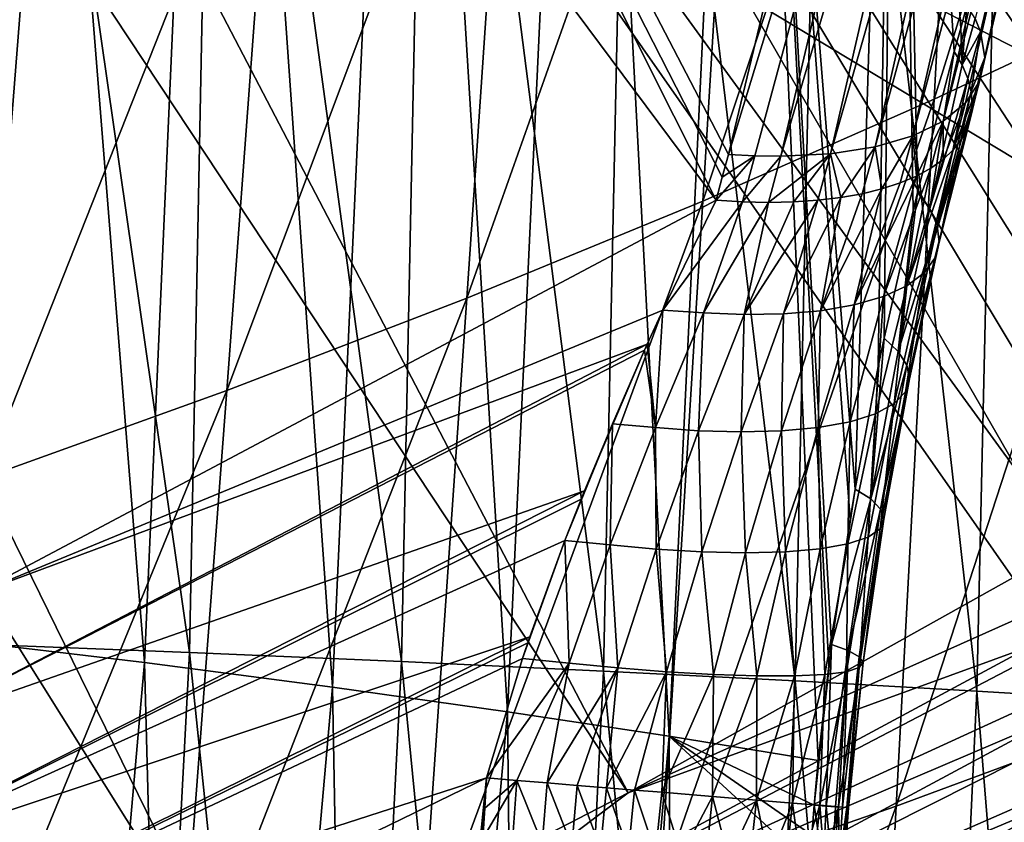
# Model space of a CAD drawing. Header units: metres. Extents: x -104 to 104, y -68 to 90.
# Tile 430 of 656: x 15.75 to 18.46, y 11.78 to 13.98. Entities that reach past the tile are written whole.
import ezdxf

# ---------------------------------------------------------------- set-up
doc = ezdxf.new("R2010")
doc.units = ezdxf.units.M
doc.layers.add('solid_FIT-BATH-153_SW0002', color=7, linetype='CONTINUOUS')

msp = doc.modelspace()

# ---------------------------------------------------------------- linework, layer by layer
at = {"layer": 'solid_FIT-BATH-153_SW0002'}
for points in [[(13.944211, 20.633574, 7.088831), (13.095623, 20.153385, 7.088831), (18.509315, 12.719113, 1.177064)], [(13.944211, 20.633574, 7.088831), (18.509315, 12.719113, 1.177064), (18.538176, 12.984971, 1.31579)], [(13.944211, 20.633574, 7.088831), (18.538176, 12.984971, 1.31579), (18.566212, 13.249014, 1.453323)], [(13.944211, 20.633574, 7.088831), (18.566212, 13.249014, 1.453323), (18.593445, 13.511241, 1.589665)], [(13.944211, 20.633574, 7.088831), (18.593445, 13.511241, 1.589665), (18.619896, 13.771655, 1.724814)], [(13.944211, 20.633574, 7.088831), (18.619896, 13.771655, 1.724814), (18.645582, 14.030256, 1.85877)], [(17.423363, 11.861287, 1.037146), (13.095623, 20.153385, 7.088831), (12.230521, 19.70363, 7.088831)], [(13.095623, 20.153385, 7.088831), (18.479616, 12.451439, 1.037146), (18.509315, 12.719113, 1.177064)], [(17.423363, 11.861287, 1.037146), (18.479616, 12.451439, 1.037146), (13.095623, 20.153385, 7.088831)], [(16.348286, 11.306169, 1.037146), (12.230521, 19.70363, 7.088831), (11.349995, 19.284874, 7.088831)], [(16.348286, 11.306169, 1.037146), (17.423363, 11.861287, 1.037146), (12.230521, 19.70363, 7.088831)], [(15.255542, 10.786682, 1.037146), (16.348286, 11.306169, 1.037146), (11.349995, 19.284874, 7.088831)], [(14.071692, 18.311333, 0.975642), (14.983795, 18.826588, 0.975642), (17.664785, 13.488188, -2.882639)], [(14.983795, 18.826588, 0.975642), (18.188578, 15.650387, -1.859999), (17.698965, 13.613595, -2.823331)], [(14.983795, 18.826588, 0.975642), (17.698965, 13.613595, -2.823331), (17.682003, 13.551157, -2.852858)], [(14.983795, 18.826588, 0.975642), (17.682003, 13.551157, -2.852858), (17.664785, 13.488188, -2.882639)], [(14.071692, 18.311333, 0.975642), (17.664785, 13.488188, -2.882639), (15.624002, 12.404333, -2.882639)], [(15.732136, 16.759008, -8.744019), (15.539649, 12.284508, -8.195549), (16.095444, 12.218803, -7.588552)], [(15.732136, 16.759008, -8.744019), (16.095444, 12.218803, -7.588552), (16.293427, 16.678658, -8.091648)], [(16.293427, 16.678658, -8.091648), (16.095444, 12.218803, -7.588552), (16.612223, 12.151568, -6.930282)], [(16.293427, 16.678658, -8.091648), (16.612223, 12.151568, -6.930282), (16.81525, 16.596748, -7.38371)], [(16.81525, 16.596748, -7.38371), (16.612223, 12.151568, -6.930282), (17.091894, 12.083954, -6.217787)], [(16.81525, 16.596748, -7.38371), (17.091894, 12.083954, -6.217787), (17.299332, 16.514614, -6.617307)], [(17.299332, 16.514614, -6.617307), (17.091894, 12.083954, -6.217787), (17.536367, 12.017114, -5.448112)], [(17.299332, 16.514614, -6.617307), (17.536367, 12.017114, -5.448112), (17.747385, 16.433588, -5.789553)], [(17.747385, 16.433588, -5.789553), (17.536367, 12.017114, -5.448112), (17.945103, 11.950152, -4.623093)], [(17.974073, 12.210953, -4.604732), (17.747385, 16.433588, -5.789553), (17.945103, 11.950152, -4.623093)], [(18.04689, 12.694856, -4.526827), (18.160479, 16.354721, -4.898818), (17.747385, 16.433588, -5.789553)], [(18.032898, 12.612185, -4.543858), (18.04689, 12.694856, -4.526827), (17.747385, 16.433588, -5.789553)], [(17.981443, 12.268072, -4.598406), (18.032898, 12.612185, -4.543858), (17.747385, 16.433588, -5.789553)], [(17.974073, 12.210953, -4.604732), (17.981443, 12.268072, -4.598406), (17.747385, 16.433588, -5.789553)], [(18.04689, 12.694856, -4.526827), (18.110157, 13.030879, -4.441477), (18.160479, 16.354721, -4.898818)], [(18.110157, 13.030879, -4.441477), (18.126383, 13.108997, -4.41769), (18.160479, 16.354721, -4.898818)], [(18.126383, 13.108997, -4.41769), (18.205854, 13.458774, -4.292357), (18.160479, 16.354721, -4.898818)], [(18.336468, 13.959552, -4.061352), (18.353693, 14.022279, -4.02911), (18.160479, 16.354721, -4.898818)], [(18.318888, 13.895994, -4.09404), (18.336468, 13.959552, -4.061352), (18.160479, 16.354721, -4.898818)], [(18.218082, 13.508919, -4.271956), (18.318888, 13.895994, -4.09404), (18.160479, 16.354721, -4.898818)], [(18.205854, 13.458774, -4.292357), (18.218082, 13.508919, -4.271956), (18.160479, 16.354721, -4.898818)], [(18.973932, 16.051702, 13.041222), (18.886282, 14.057591, 13.019372), (18.26405, 13.764903, 13.015598)], [(18.366255, 15.70402, 13.037248), (18.973932, 16.051702, 13.041222), (18.26405, 13.764903, 13.015598)], [(15.679744, 15.984326, -12.604534), (16.219507, 12.24633, -11.587009), (15.609805, 12.270155, -12.021563)], [(15.679744, 15.984326, -12.604534), (16.292364, 15.955278, -12.157362), (16.219507, 12.24633, -11.587009)], [(18.877129, 15.98632, -2.881181), (18.376331, 13.985997, -3.963765), (18.391171, 13.94989, -3.894759)], [(18.883635, 15.927022, -2.745329), (18.877129, 15.98632, -2.881181), (18.391171, 13.94989, -3.894759)], [(16.292364, 15.955278, -12.157362), (16.801704, 12.22134, -11.121537), (16.219507, 12.24633, -11.587009)], [(16.292364, 15.955278, -12.157362), (16.877352, 15.924773, -11.678513), (16.801704, 12.22134, -11.121537)], [(16.877352, 15.924773, -11.678513), (17.355959, 12.195268, -10.625158), (16.801704, 12.22134, -11.121537)], [(16.877352, 15.924773, -11.678513), (17.434267, 15.892907, -11.168025), (17.355959, 12.195268, -10.625158)], [(18.883635, 15.927022, -2.745329), (18.391171, 13.94989, -3.894759), (18.402695, 13.879403, -3.751179)], [(18.867046, 15.86837, -2.604195), (18.883635, 15.927022, -2.745329), (18.402695, 13.879403, -3.751179)], [(17.434267, 15.892907, -11.168025), (17.882301, 12.16823, -10.098286), (17.355959, 12.195268, -10.625158)], [(17.434267, 15.892907, -11.168025), (17.963161, 15.859818, -10.626362), (17.882301, 12.16823, -10.098286)], [(18.867046, 15.86837, -2.604195), (18.402695, 13.879403, -3.751179), (18.388567, 13.813589, -3.604415)], [(18.826042, 15.812575, -2.462469), (18.867046, 15.86837, -2.604195), (18.388567, 13.813589, -3.604415)], [(17.963161, 15.859818, -10.626362), (18.380964, 12.14036, -9.541492), (17.882301, 12.16823, -10.098286)], [(17.963161, 15.859818, -10.626362), (18.464262, 15.825661, -10.054133), (18.380964, 12.14036, -9.541492)], [(18.464262, 15.825661, -10.054133), (18.852171, 12.111786, -8.955354), (18.380964, 12.14036, -9.541492)], [(18.826042, 15.812575, -2.462469), (18.349926, 13.755053, -3.460504), (18.28854, 13.705068, -3.322988)], [(18.761131, 15.762035, -2.325812), (18.826042, 15.812575, -2.462469), (18.28854, 13.705068, -3.322988)], [(18.826042, 15.812575, -2.462469), (18.388567, 13.813589, -3.604415), (18.349926, 13.755053, -3.460504)], [(18.761131, 15.762035, -2.325812), (18.28854, 13.705068, -3.322988), (18.205044, 13.664695, -3.194379)], [(18.673626, 15.718924, -2.199594), (18.761131, 15.762035, -2.325812), (18.205044, 13.664695, -3.194379)], [(18.673626, 15.718924, -2.199594), (18.205044, 13.664695, -3.194379), (18.10136, 13.634412, -3.076625)], [(18.567715, 15.684466, -2.08786), (18.673626, 15.718924, -2.199594), (18.10136, 13.634412, -3.076625)], [(15.037621, 15.67846, 16.034233), (22.426888, 11.8795, 15.993917), (22.556349, 15.684122, 16.037848)], [(18.366255, 15.70402, 13.037248), (18.26405, 13.764903, 13.015598), (17.62862, 13.485534, 13.011877)], [(17.742941, 15.371285, 13.033304), (18.366255, 15.70402, 13.037248), (17.62862, 13.485534, 13.011877)], [(18.567715, 15.684466, -2.08786), (18.10136, 13.634412, -3.076625), (17.979078, 13.615261, -2.972686)], [(18.448303, 15.659619, -1.994237), (18.567715, 15.684466, -2.08786), (17.979078, 13.615261, -2.972686)], [(14.936717, 11.234053, 15.983197), (22.405043, 11.239195, 15.985862), (15.037621, 15.67846, 16.034233)], [(15.037621, 15.67846, 16.034233), (22.405043, 11.239195, 15.985862), (22.426888, 11.8795, 15.993917)], [(18.448303, 15.659619, -1.994237), (17.979078, 13.615261, -2.972686), (17.842987, 13.608418, -2.88746)], [(18.320471, 15.644491, -1.920458), (18.448303, 15.659619, -1.994237), (17.842987, 13.608418, -2.88746)], [(18.188578, 15.650387, -1.859999), (18.320471, 15.644491, -1.920458), (17.698965, 13.613595, -2.823331)], [(18.320471, 15.644491, -1.920458), (17.77157, 13.609513, -2.852576), (17.698965, 13.613595, -2.823331)], [(18.320471, 15.644491, -1.920458), (17.842987, 13.608418, -2.88746), (17.77157, 13.609513, -2.852576)], [(17.742941, 15.371285, 13.033304), (17.62862, 13.485534, 13.011877), (16.980986, 13.219237, 13.008215)], [(17.105148, 15.05331, 13.029402), (17.742941, 15.371285, 13.033304), (16.980986, 13.219237, 13.008215)], [(17.105148, 15.05331, 13.029402), (16.980986, 13.219237, 13.008215), (16.322092, 12.965752, 13.004619)], [(16.453974, 14.749885, 13.025548), (17.105148, 15.05331, 13.029402), (16.322092, 12.965752, 13.004619)], [(16.453974, 14.749885, 13.025548), (16.322092, 12.965752, 13.004619), (15.652721, 12.724773, 13.001096)], [(15.790336, 14.460742, 13.021752), (16.453974, 14.749885, 13.025548), (15.652721, 12.724773, 13.001096)], [(15.790336, 14.460742, 13.021752), (15.652721, 12.724773, 13.001096), (14.973624, 12.495988, 12.99765)], [(15.115121, 14.185607, 13.018023), (15.790336, 14.460742, 13.021752), (14.973624, 12.495988, 12.99765)], [(18.886282, 14.057591, 13.019372), (18.797298, 12.060607, 12.995652), (18.159496, 11.824418, 12.992205)], [(18.26405, 13.764903, 13.015598), (18.886282, 14.057591, 13.019372), (18.159496, 11.824418, 12.992205)], [(18.340889, 13.858876, -4.028001), (18.353693, 14.022279, -4.02911), (18.336468, 13.959552, -4.061352)], [(18.340889, 13.858876, -4.028001), (18.376331, 13.985997, -3.963765), (18.353693, 14.022279, -4.02911)], [(18.340889, 13.858876, -4.028001), (18.391171, 13.94989, -3.894759), (18.376331, 13.985997, -3.963765)], [(18.340889, 13.858876, -4.028001), (18.336468, 13.959552, -4.061352), (18.318888, 13.895994, -4.09404)], [(18.340889, 13.858876, -4.028001), (18.355957, 13.822095, -3.958904), (18.391171, 13.94989, -3.894759)], [(18.355957, 13.822095, -3.958904), (18.364939, 13.785947, -3.887841), (18.391171, 13.94989, -3.894759)], [(18.364939, 13.785947, -3.887841), (18.402695, 13.879403, -3.751179), (18.391171, 13.94989, -3.894759)], [(18.252102, 13.464739, -4.168558), (18.318888, 13.895994, -4.09404), (18.218082, 13.508919, -4.271956)], [(18.252102, 13.464739, -4.168558), (18.340889, 13.858876, -4.028001), (18.318888, 13.895994, -4.09404)], [(18.354332, 13.684935, -3.669888), (18.388567, 13.813589, -3.604415), (18.402695, 13.879403, -3.751179)], [(18.364164, 13.717224, -3.743048), (18.354332, 13.684935, -3.669888), (18.402695, 13.879403, -3.751179)], [(18.367682, 13.75092, -3.815745), (18.364164, 13.717224, -3.743048), (18.402695, 13.879403, -3.751179)], [(18.364939, 13.785947, -3.887841), (18.367682, 13.75092, -3.815745), (18.402695, 13.879403, -3.751179)], [(18.252102, 13.464739, -4.168558), (18.355957, 13.822095, -3.958904), (18.340889, 13.858876, -4.028001)], [(18.252102, 13.464739, -4.168558), (18.272049, 13.418375, -4.05607), (18.355957, 13.822095, -3.958904)], [(18.272049, 13.418375, -4.05607), (18.364939, 13.785947, -3.887841), (18.355957, 13.822095, -3.958904)], [(18.316248, 13.626029, -3.525485), (18.349926, 13.755053, -3.460504), (18.388567, 13.813589, -3.604415)], [(18.338339, 13.654489, -3.597253), (18.316248, 13.626029, -3.525485), (18.388567, 13.813589, -3.604415)], [(18.354332, 13.684935, -3.669888), (18.338339, 13.654489, -3.597253), (18.388567, 13.813589, -3.604415)], [(18.26405, 13.764903, 13.015598), (18.159496, 11.824418, 12.992205), (17.511211, 11.599611, 12.988824)], [(17.62862, 13.485534, 13.011877), (18.26405, 13.764903, 13.015598), (17.511211, 11.599611, 12.988824)], [(18.272049, 13.418375, -4.05607), (18.277121, 13.372654, -3.936394), (18.364939, 13.785947, -3.887841)], [(18.277121, 13.372654, -3.936394), (18.367682, 13.75092, -3.815745), (18.364939, 13.785947, -3.887841)], [(18.277121, 13.372654, -3.936394), (18.364164, 13.717224, -3.743048), (18.367682, 13.75092, -3.815745)], [(18.288084, 13.599606, -3.454707), (18.28854, 13.705068, -3.322988), (18.349926, 13.755053, -3.460504)], [(18.316248, 13.626029, -3.525485), (18.288084, 13.599606, -3.454707), (18.349926, 13.755053, -3.460504)], [(18.265478, 13.328921, -3.812056), (18.354332, 13.684935, -3.669888), (18.364164, 13.717224, -3.743048)], [(18.277121, 13.372654, -3.936394), (18.265478, 13.328921, -3.812056), (18.364164, 13.717224, -3.743048)], [(18.214838, 13.554047, -3.319275), (18.205044, 13.664695, -3.194379), (18.28854, 13.705068, -3.322988)], [(18.25425, 13.575584, -3.385896), (18.214838, 13.554047, -3.319275), (18.28854, 13.705068, -3.322988)], [(18.23608, 13.288573, -3.686203), (18.338339, 13.654489, -3.597253), (18.354332, 13.684935, -3.669888)], [(18.265478, 13.328921, -3.812056), (18.23608, 13.288573, -3.686203), (18.354332, 13.684935, -3.669888)], [(18.288084, 13.599606, -3.454707), (18.25425, 13.575584, -3.385896), (18.28854, 13.705068, -3.322988)], [(18.120308, 13.518865, -3.194106), (18.10136, 13.634412, -3.076625), (18.205044, 13.664695, -3.194379)], [(18.169985, 13.535048, -3.255047), (18.120308, 13.518865, -3.194106), (18.205044, 13.664695, -3.194379)], [(18.214838, 13.554047, -3.319275), (18.169985, 13.535048, -3.255047), (18.205044, 13.664695, -3.194379)], [(18.23608, 13.288573, -3.686203), (18.316248, 13.626029, -3.525485), (18.338339, 13.654489, -3.597253)], [(18.007015, 13.495045, -3.082631), (17.979078, 13.615261, -2.972686), (18.10136, 13.634412, -3.076625)], [(18.065897, 13.505511, -3.136546), (18.007015, 13.495045, -3.082631), (18.10136, 13.634412, -3.076625)], [(18.120308, 13.518865, -3.194106), (18.065897, 13.505511, -3.136546), (18.10136, 13.634412, -3.076625)], [(18.188681, 13.252962, -3.562329), (18.288084, 13.599606, -3.454707), (18.316248, 13.626029, -3.525485)], [(18.23608, 13.288573, -3.686203), (18.188681, 13.252962, -3.562329), (18.316248, 13.626029, -3.525485)], [(17.664785, 13.488188, -2.882639), (17.682003, 13.551157, -2.852858), (17.77157, 13.609513, -2.852576)], [(17.737669, 13.483547, -2.912419), (17.664785, 13.488188, -2.882639), (17.77157, 13.609513, -2.852576)], [(17.682003, 13.551157, -2.852858), (17.698965, 13.613595, -2.823331), (17.77157, 13.609513, -2.852576)], [(17.737669, 13.483547, -2.912419), (17.77157, 13.609513, -2.852576), (17.842987, 13.608418, -2.88746)], [(17.809109, 13.481856, -2.947607), (17.737669, 13.483547, -2.912419), (17.842987, 13.608418, -2.88746)], [(17.809109, 13.481856, -2.947607), (17.842987, 13.608418, -2.88746), (17.979078, 13.615261, -2.972686)], [(17.878345, 13.483216, -2.988002), (17.809109, 13.481856, -2.947607), (17.979078, 13.615261, -2.972686)], [(17.944445, 13.487619, -3.033098), (17.878345, 13.483216, -2.988002), (17.979078, 13.615261, -2.972686)], [(18.007015, 13.495045, -3.082631), (17.944445, 13.487619, -3.033098), (17.979078, 13.615261, -2.972686)], [(18.188681, 13.252962, -3.562329), (18.25425, 13.575584, -3.385896), (18.288084, 13.599606, -3.454707)], [(18.124163, 13.223232, -3.444057), (18.214838, 13.554047, -3.319275), (18.25425, 13.575584, -3.385896)], [(18.188681, 13.252962, -3.562329), (18.124163, 13.223232, -3.444057), (18.25425, 13.575584, -3.385896)], [(18.044331, 13.200215, -3.33471), (18.169985, 13.535048, -3.255047), (18.214838, 13.554047, -3.319275)], [(18.124163, 13.223232, -3.444057), (18.044331, 13.200215, -3.33471), (18.214838, 13.554047, -3.319275)], [(17.951815, 13.184379, -3.237129), (18.065897, 13.505511, -3.136546), (18.120308, 13.518865, -3.194106)], [(18.044331, 13.200215, -3.33471), (17.951815, 13.184379, -3.237129), (18.120308, 13.518865, -3.194106)], [(18.044331, 13.200215, -3.33471), (18.120308, 13.518865, -3.194106), (18.169985, 13.535048, -3.255047)], [(17.849819, 13.175734, -3.153263), (17.944445, 13.487619, -3.033098), (18.007015, 13.495045, -3.082631)], [(17.951815, 13.184379, -3.237129), (17.849819, 13.175734, -3.153263), (18.007015, 13.495045, -3.082631)], [(17.951815, 13.184379, -3.237129), (18.007015, 13.495045, -3.082631), (18.065897, 13.505511, -3.136546)], [(18.16494, 13.072841, -4.307206), (18.218082, 13.508919, -4.271956), (18.205854, 13.458774, -4.292357)], [(18.16494, 13.072841, -4.307206), (18.252102, 13.464739, -4.168558), (18.218082, 13.508919, -4.271956)], [(17.518326, 13.185906, -2.991524), (15.624002, 12.404333, -2.882639), (17.664785, 13.488188, -2.882639)], [(17.62862, 13.485534, 13.011877), (17.511211, 11.599611, 12.988824), (16.85323, 11.38591, 12.985518)], [(16.980986, 13.219237, 13.008215), (17.62862, 13.485534, 13.011877), (16.85323, 11.38591, 12.985518)], [(17.518326, 13.185906, -2.991524), (17.664785, 13.488188, -2.882639), (17.737669, 13.483547, -2.912419)], [(17.630863, 13.178395, -3.030382), (17.518326, 13.185906, -2.991524), (17.737669, 13.483547, -2.912419)], [(17.630863, 13.178395, -3.030382), (17.737669, 13.483547, -2.912419), (17.809109, 13.481856, -2.947607)], [(17.741726, 13.17396, -3.084277), (17.630863, 13.178395, -3.030382), (17.809109, 13.481856, -2.947607)], [(17.741726, 13.17396, -3.084277), (17.878345, 13.483216, -2.988002), (17.944445, 13.487619, -3.033098)], [(17.849819, 13.175734, -3.153263), (17.741726, 13.17396, -3.084277), (17.944445, 13.487619, -3.033098)], [(17.741726, 13.17396, -3.084277), (17.809109, 13.481856, -2.947607), (17.878345, 13.483216, -2.988002)], [(18.16494, 13.072841, -4.307206), (18.272049, 13.418375, -4.05607), (18.252102, 13.464739, -4.168558)], [(18.16494, 13.072841, -4.307206), (18.205854, 13.458774, -4.292357), (18.126383, 13.108997, -4.41769)], [(18.16494, 13.072841, -4.307206), (18.188555, 13.034692, -4.186496), (18.272049, 13.418375, -4.05607)], [(18.188555, 13.034692, -4.186496), (18.277121, 13.372654, -3.936394), (18.272049, 13.418375, -4.05607)], [(18.188555, 13.034692, -4.186496), (18.195986, 12.997239, -4.05753), (18.277121, 13.372654, -3.936394)], [(18.195986, 12.997239, -4.05753), (18.265478, 13.328921, -3.812056), (18.277121, 13.372654, -3.936394)], [(18.184935, 12.961748, -3.92328), (18.23608, 13.288573, -3.686203), (18.265478, 13.328921, -3.812056)], [(18.195986, 12.997239, -4.05753), (18.184935, 12.961748, -3.92328), (18.265478, 13.328921, -3.812056)], [(18.154057, 12.929534, -3.787523), (18.188681, 13.252962, -3.562329), (18.23608, 13.288573, -3.686203)], [(18.184935, 12.961748, -3.92328), (18.154057, 12.929534, -3.787523), (18.23608, 13.288573, -3.686203)], [(18.102974, 12.901853, -3.65448), (18.124163, 13.223232, -3.444057), (18.188681, 13.252962, -3.562329)], [(18.154057, 12.929534, -3.787523), (18.102974, 12.901853, -3.65448), (18.188681, 13.252962, -3.562329)], [(16.980986, 13.219237, 13.008215), (16.85323, 11.38591, 12.985518), (16.186302, 11.183031, 12.982288)], [(16.322092, 12.965752, 13.004619), (16.980986, 13.219237, 13.008215), (16.186302, 11.183031, 12.982288)], [(18.032734, 12.879744, -3.52853), (18.044331, 13.200215, -3.33471), (18.124163, 13.223232, -3.444057)], [(18.102974, 12.901853, -3.65448), (18.032734, 12.879744, -3.52853), (18.124163, 13.223232, -3.444057)], [(17.945522, 12.863909, -3.413621), (17.951815, 13.184379, -3.237129), (18.044331, 13.200215, -3.33471)], [(18.032734, 12.879744, -3.52853), (17.945522, 12.863909, -3.413621), (18.044331, 13.200215, -3.33471)], [(17.475691, 13.092436, -3.020636), (15.624002, 12.404333, -2.882639), (17.518326, 13.185906, -2.991524)], [(17.498358, 12.863644, -3.112892), (17.475691, 13.092436, -3.020636), (17.518326, 13.185906, -2.991524)], [(17.498358, 12.863644, -3.112892), (17.518326, 13.185906, -2.991524), (17.630863, 13.178395, -3.030382)], [(17.617016, 12.855146, -3.162203), (17.498358, 12.863644, -3.112892), (17.630863, 13.178395, -3.030382)], [(17.617016, 12.855146, -3.162203), (17.630863, 13.178395, -3.030382), (17.741726, 13.17396, -3.084277)], [(17.733707, 12.851904, -3.228876), (17.617016, 12.855146, -3.162203), (17.741726, 13.17396, -3.084277)], [(17.733707, 12.851904, -3.228876), (17.741726, 13.17396, -3.084277), (17.849819, 13.175734, -3.153263)], [(17.844555, 12.854673, -3.31304), (17.733707, 12.851904, -3.228876), (17.849819, 13.175734, -3.153263)], [(17.844555, 12.854673, -3.31304), (17.849819, 13.175734, -3.153263), (17.951815, 13.184379, -3.237129)], [(17.945522, 12.863909, -3.413621), (17.844555, 12.854673, -3.31304), (17.951815, 13.184379, -3.237129)], [(15.450608, 12.041483, -3.020582), (15.624002, 12.404333, -2.882639), (17.475691, 13.092436, -3.020636)], [(15.450608, 12.041483, -3.020582), (17.475691, 13.092436, -3.020636), (17.468458, 13.076319, -3.025439)], [(17.498358, 12.863644, -3.112892), (17.468458, 13.076319, -3.025439), (17.475691, 13.092436, -3.020636)], [(18.089418, 12.668571, -4.410811), (18.126383, 13.108997, -4.41769), (18.110157, 13.030879, -4.441477)], [(18.089418, 12.668571, -4.410811), (18.16494, 13.072841, -4.307206), (18.126383, 13.108997, -4.41769)], [(15.450608, 12.041483, -3.020582), (17.468458, 13.076319, -3.025439), (17.30361, 12.689706, -3.121573)], [(17.30361, 12.689706, -3.121573), (17.468458, 13.076319, -3.025439), (17.380426, 12.87418, -3.080291)], [(17.498358, 12.863644, -3.112892), (17.380426, 12.87418, -3.080291), (17.468458, 13.076319, -3.025439)], [(18.089418, 12.668571, -4.410811), (18.188555, 13.034692, -4.186496), (18.16494, 13.072841, -4.307206)], [(18.089418, 12.668571, -4.410811), (18.110157, 13.030879, -4.441477), (18.04689, 12.694856, -4.526827)], [(18.089418, 12.668571, -4.410811), (18.116398, 12.639817, -4.282768), (18.188555, 13.034692, -4.186496)], [(18.116398, 12.639817, -4.282768), (18.195986, 12.997239, -4.05753), (18.188555, 13.034692, -4.186496)], [(18.116398, 12.639817, -4.282768), (18.12587, 12.611924, -4.145378), (18.195986, 12.997239, -4.05753)], [(18.12587, 12.611924, -4.145378), (18.184935, 12.961748, -3.92328), (18.195986, 12.997239, -4.05753)], [(16.322092, 12.965752, 13.004619), (16.186302, 11.183031, 12.982288), (15.51105, 10.990659, 12.979142)], [(15.652721, 12.724773, 13.001096), (16.322092, 12.965752, 13.004619), (15.51105, 10.990659, 12.979142)], [(18.115044, 12.585997, -4.002063), (18.154057, 12.929534, -3.787523), (18.184935, 12.961748, -3.92328)], [(18.12587, 12.611924, -4.145378), (18.115044, 12.585997, -4.002063), (18.184935, 12.961748, -3.92328)], [(18.082239, 12.563169, -3.857263), (18.102974, 12.901853, -3.65448), (18.154057, 12.929534, -3.787523)], [(18.115044, 12.585997, -4.002063), (18.082239, 12.563169, -3.857263), (18.154057, 12.929534, -3.787523)], [(18.026957, 12.544504, -3.715979), (18.032734, 12.879744, -3.52853), (18.102974, 12.901853, -3.65448)], [(18.082239, 12.563169, -3.857263), (18.026957, 12.544504, -3.715979), (18.102974, 12.901853, -3.65448)], [(17.249554, 12.553457, -3.146799), (17.30361, 12.689706, -3.121573), (17.380426, 12.87418, -3.080291)], [(17.374277, 12.54195, -3.172147), (17.249554, 12.553457, -3.146799), (17.380426, 12.87418, -3.080291)], [(17.374277, 12.54195, -3.172147), (17.380426, 12.87418, -3.080291), (17.498358, 12.863644, -3.112892)], [(17.950434, 12.530831, -3.583391), (17.945522, 12.863909, -3.413621), (18.032734, 12.879744, -3.52853)], [(18.026957, 12.544504, -3.715979), (17.950434, 12.530831, -3.583391), (18.032734, 12.879744, -3.52853)], [(17.500389, 12.530417, -3.215682), (17.374277, 12.54195, -3.172147), (17.498358, 12.863644, -3.112892)], [(17.500389, 12.530417, -3.215682), (17.498358, 12.863644, -3.112892), (17.617016, 12.855146, -3.162203)], [(17.625608, 12.522865, -3.278715), (17.500389, 12.530417, -3.215682), (17.617016, 12.855146, -3.162203)], [(17.625608, 12.522865, -3.278715), (17.617016, 12.855146, -3.162203), (17.733707, 12.851904, -3.228876)], [(17.745501, 12.52009, -3.361818), (17.625608, 12.522865, -3.278715), (17.733707, 12.851904, -3.228876)], [(17.745501, 12.52009, -3.361818), (17.733707, 12.851904, -3.228876), (17.844555, 12.854673, -3.31304)], [(17.855318, 12.52265, -3.464098), (17.745501, 12.52009, -3.361818), (17.844555, 12.854673, -3.31304)], [(17.855318, 12.52265, -3.464098), (17.844555, 12.854673, -3.31304), (17.945522, 12.863909, -3.413621)], [(17.950434, 12.530831, -3.583391), (17.855318, 12.52265, -3.464098), (17.945522, 12.863909, -3.413621)], [(15.292595, 11.669044, -3.121526), (17.30361, 12.689706, -3.121573), (17.294628, 12.667512, -3.125985)], [(15.292595, 11.669044, -3.121526), (15.450608, 12.041483, -3.020582), (17.30361, 12.689706, -3.121573)], [(17.249554, 12.553457, -3.146799), (17.294628, 12.667512, -3.125985), (17.30361, 12.689706, -3.121573)], [(17.981443, 12.268072, -4.598406), (18.04689, 12.694856, -4.526827), (18.032898, 12.612185, -4.543858)], [(18.089418, 12.668571, -4.410811), (18.04689, 12.694856, -4.526827), (17.981443, 12.268072, -4.598406)], [(15.292595, 11.669044, -3.121526), (17.294628, 12.667512, -3.125985), (17.249554, 12.553457, -3.146799)], [(18.027983, 12.25186, -4.47649), (18.089418, 12.668571, -4.410811), (17.981443, 12.268072, -4.598406)], [(18.027983, 12.25186, -4.47649), (18.116398, 12.639817, -4.282768), (18.089418, 12.668571, -4.410811)], [(18.027983, 12.25186, -4.47649), (18.057957, 12.234716, -4.342157), (18.116398, 12.639817, -4.282768)], [(18.057957, 12.234716, -4.342157), (18.12587, 12.611924, -4.145378), (18.116398, 12.639817, -4.282768)], [(18.057957, 12.234716, -4.342157), (18.069124, 12.218763, -4.197413), (18.12587, 12.611924, -4.145378)], [(18.069124, 12.218763, -4.197413), (18.115044, 12.585997, -4.002063), (18.12587, 12.611924, -4.145378)], [(18.058167, 12.204802, -4.046117), (18.082239, 12.563169, -3.857263), (18.115044, 12.585997, -4.002063)], [(18.069124, 12.218763, -4.197413), (18.058167, 12.204802, -4.046117), (18.115044, 12.585997, -4.002063)], [(15.292595, 11.669044, -3.121526), (17.249554, 12.553457, -3.146799), (17.153862, 12.289436, -3.182947)], [(17.133841, 12.229599, -3.188722), (17.153862, 12.289436, -3.182947), (17.249554, 12.553457, -3.146799)], [(17.262053, 12.216836, -3.206153), (17.133841, 12.229599, -3.188722), (17.249554, 12.553457, -3.146799)], [(17.262053, 12.216836, -3.206153), (17.249554, 12.553457, -3.146799), (17.374277, 12.54195, -3.172147)], [(17.963156, 12.185845, -3.745011), (17.950434, 12.530831, -3.583391), (18.026957, 12.544504, -3.715979)], [(18.023056, 12.193604, -3.893383), (17.963156, 12.185845, -3.745011), (18.026957, 12.544504, -3.715979)], [(18.023056, 12.193604, -3.893383), (18.026957, 12.544504, -3.715979), (18.082239, 12.563169, -3.857263)], [(18.058167, 12.204802, -4.046117), (18.023056, 12.193604, -3.893383), (18.082239, 12.563169, -3.857263)], [(17.395197, 12.204228, -3.242983), (17.262053, 12.216836, -3.206153), (17.374277, 12.54195, -3.172147)], [(17.395197, 12.204228, -3.242983), (17.374277, 12.54195, -3.172147), (17.500389, 12.530417, -3.215682)], [(17.528734, 12.193787, -3.301224), (17.395197, 12.204228, -3.242983), (17.500389, 12.530417, -3.215682)], [(17.528734, 12.193787, -3.301224), (17.500389, 12.530417, -3.215682), (17.625608, 12.522865, -3.278715)], [(17.657688, 12.186226, -3.381979), (17.528734, 12.193787, -3.301224), (17.625608, 12.522865, -3.278715)], [(17.657688, 12.186226, -3.381979), (17.625608, 12.522865, -3.278715), (17.745501, 12.52009, -3.361818)], [(17.776569, 12.182143, -3.48463), (17.657688, 12.186226, -3.381979), (17.745501, 12.52009, -3.361818)], [(17.776569, 12.182143, -3.48463), (17.745501, 12.52009, -3.361818), (17.855318, 12.52265, -3.464098)], [(17.87994, 12.181973, -3.607012), (17.776569, 12.182143, -3.48463), (17.855318, 12.52265, -3.464098)], [(17.87994, 12.181973, -3.607012), (17.855318, 12.52265, -3.464098), (17.950434, 12.530831, -3.583391)], [(17.963156, 12.185845, -3.745011), (17.87994, 12.181973, -3.607012), (17.950434, 12.530831, -3.583391)], [(18.509699, 12.347045, 0.974897), (18.479616, 12.451439, 1.037146), (17.423363, 11.861287, 1.037146)], [(18.533901, 12.265389, 0.933689), (18.509699, 12.347045, 0.974897), (17.423363, 11.861287, 1.037146)], [(15.155105, 11.295938, -3.18292), (17.153862, 12.289436, -3.182947), (17.148212, 12.272726, -3.184652)], [(15.155105, 11.295938, -3.18292), (15.292595, 11.669044, -3.121526), (17.153862, 12.289436, -3.182947)], [(16.095444, 12.218803, -7.588552), (15.539649, 12.284508, -8.195549), (15.700152, 7.728389, -7.300646)], [(17.133841, 12.229599, -3.188722), (17.148212, 12.272726, -3.184652), (17.153862, 12.289436, -3.182947)], [(15.155105, 11.295938, -3.18292), (17.148212, 12.272726, -3.184652), (17.133841, 12.229599, -3.188722)], [(15.609805, 12.270155, -12.021563), (16.021385, 8.506674, -11.123585), (15.405229, 8.524462, -11.542921)], [(15.609805, 12.270155, -12.021563), (16.219507, 12.24633, -11.587009), (16.021385, 8.506674, -11.123585)], [(16.219507, 12.24633, -11.587009), (16.609938, 8.488031, -10.673665), (16.021385, 8.506674, -11.123585)], [(16.219507, 12.24633, -11.587009), (16.801704, 12.22134, -11.121537), (16.609938, 8.488031, -10.673665)], [(16.52327, 11.183028, 0.933689), (18.533901, 12.265389, 0.933689), (17.423363, 11.861287, 1.037146)], [(18.542198, 12.237761, 0.921128), (18.533901, 12.265389, 0.933689), (16.52327, 11.183028, 0.933689)], [(17.981443, 12.268072, -4.598406), (17.945103, 11.950152, -4.623093), (17.934256, 11.827102, -4.625523)], [(17.967306, 11.824701, -4.548422), (17.981443, 12.268072, -4.598406), (17.934256, 11.827102, -4.625523)], [(17.974073, 12.210953, -4.604732), (17.945103, 11.950152, -4.623093), (17.981443, 12.268072, -4.598406)], [(18.027983, 12.25186, -4.47649), (17.981443, 12.268072, -4.598406), (17.967306, 11.824701, -4.548422)], [(18.027983, 12.25186, -4.47649), (17.967306, 11.824701, -4.548422), (17.993107, 11.822848, -4.467782)], [(18.027983, 12.25186, -4.47649), (17.993107, 11.822848, -4.467782), (18.012093, 11.821512, -4.385313)], [(18.027983, 12.25186, -4.47649), (18.012093, 11.821512, -4.385313), (18.057957, 12.234716, -4.342157)], [(15.155105, 11.295938, -3.18292), (17.133841, 12.229599, -3.188722), (17.035004, 11.902516, -3.203498)], [(16.095444, 12.218803, -7.588552), (15.700152, 7.728389, -7.300646), (16.2153, 7.678533, -6.716948)], [(16.612223, 12.151568, -6.930282), (16.095444, 12.218803, -7.588552), (16.2153, 7.678533, -6.716948)], [(18.576532, 12.124929, 0.876649), (18.542198, 12.237761, 0.921128), (16.52327, 11.183028, 0.933689)], [(16.801704, 12.22134, -11.121537), (17.170397, 8.468601, -10.193124), (16.609938, 8.488031, -10.673665)], [(16.801704, 12.22134, -11.121537), (17.355959, 12.195268, -10.625158), (17.170397, 8.468601, -10.193124)], [(17.262053, 12.216836, -3.206153), (17.035004, 11.902516, -3.203498), (17.133841, 12.229599, -3.188722)], [(18.057957, 12.234716, -4.342157), (18.012093, 11.821512, -4.385313), (18.023975, 11.820717, -4.302414)], [(18.057957, 12.234716, -4.342157), (18.023975, 11.820717, -4.302414), (18.028761, 11.820467, -4.219148)], [(18.057957, 12.234716, -4.342157), (18.028761, 11.820467, -4.219148), (18.069124, 12.218763, -4.197413)], [(17.262053, 12.216836, -3.206153), (17.118086, 11.895569, -3.207018), (17.035004, 11.902516, -3.203498)], [(17.262053, 12.216836, -3.206153), (17.201481, 11.888629, -3.217599), (17.118086, 11.895569, -3.207018)], [(17.355959, 12.195268, -10.625158), (17.702677, 8.448474, -9.682251), (17.170397, 8.468601, -10.193124)], [(17.395197, 12.204228, -3.242983), (17.201481, 11.888629, -3.217599), (17.262053, 12.216836, -3.206153)], [(17.395197, 12.204228, -3.242983), (17.283865, 11.881803, -3.235184), (17.201481, 11.888629, -3.217599)], [(17.395197, 12.204228, -3.242983), (17.363884, 11.875196, -3.259519), (17.283865, 11.881803, -3.235184)], [(17.355959, 12.195268, -10.625158), (17.882301, 12.16823, -10.098286), (17.702677, 8.448474, -9.682251)], [(17.528734, 12.193787, -3.301224), (17.363884, 11.875196, -3.259519), (17.395197, 12.204228, -3.242983)], [(17.528734, 12.193787, -3.301224), (17.441427, 11.868814, -3.290622), (17.363884, 11.875196, -3.259519)], [(17.528734, 12.193787, -3.301224), (17.516432, 11.862658, -3.328681), (17.441427, 11.868814, -3.290622)], [(17.657688, 12.186226, -3.381979), (17.516432, 11.862658, -3.328681), (17.528734, 12.193787, -3.301224)], [(18.023056, 12.193604, -3.893383), (18.000706, 11.823023, -3.970924), (17.949942, 11.827236, -3.814146)], [(18.023056, 12.193604, -3.893383), (17.949942, 11.827236, -3.814146), (17.963156, 12.185845, -3.745011)], [(18.058167, 12.204802, -4.046117), (18.026321, 11.82078, -4.135484), (18.000706, 11.823023, -3.970924)], [(18.058167, 12.204802, -4.046117), (18.000706, 11.823023, -3.970924), (18.023056, 12.193604, -3.893383)], [(18.069124, 12.218763, -4.197413), (18.028761, 11.820467, -4.219148), (18.026321, 11.82078, -4.135484)], [(18.069124, 12.218763, -4.197413), (18.026321, 11.82078, -4.135484), (18.058167, 12.204802, -4.046117)], [(17.657688, 12.186226, -3.381979), (17.655373, 11.851291, -3.423196), (17.516432, 11.862658, -3.328681)], [(17.776569, 12.182143, -3.48463), (17.655373, 11.851291, -3.423196), (17.657688, 12.186226, -3.381979)], [(17.776569, 12.182143, -3.48463), (17.776056, 11.841444, -3.537691), (17.655373, 11.851291, -3.423196)], [(17.882301, 12.16823, -10.098286), (18.207005, 8.427756, -9.141595), (17.702677, 8.448474, -9.682251)], [(17.87994, 12.181973, -3.607012), (17.776056, 11.841444, -3.537691), (17.776569, 12.182143, -3.48463)], [(17.87994, 12.181973, -3.607012), (17.875067, 11.833367, -3.668669), (17.776056, 11.841444, -3.537691)], [(17.963156, 12.185845, -3.745011), (17.949942, 11.827236, -3.814146), (17.875067, 11.833367, -3.668669)], [(17.963156, 12.185845, -3.745011), (17.875067, 11.833367, -3.668669), (17.87994, 12.181973, -3.607012)], [(17.882301, 12.16823, -10.098286), (18.380964, 12.14036, -9.541492), (18.207005, 8.427756, -9.141595)], [(16.612223, 12.151568, -6.930282), (16.2153, 7.678533, -6.716948), (16.694653, 7.627981, -6.086156)], [(17.091894, 12.083954, -6.217787), (16.612223, 12.151568, -6.930282), (16.694653, 7.627981, -6.086156)], [(18.380964, 12.14036, -9.541492), (18.683615, 8.406556, -8.571711), (18.207005, 8.427756, -9.141595)], [(18.380964, 12.14036, -9.541492), (18.852171, 12.111786, -8.955354), (18.683615, 8.406556, -8.571711)], [(18.594271, 12.067372, 0.857981), (18.576532, 12.124929, 0.876649), (16.52327, 11.183028, 0.933689)], [(17.091894, 12.083954, -6.217787), (16.694653, 7.627981, -6.086156), (17.140121, 7.577641, -5.405498)], [(17.536367, 12.017114, -5.448112), (17.091894, 12.083954, -6.217787), (17.140121, 7.577641, -5.405498)], [(16.576252, 10.984124, 0.857981), (18.594271, 12.067372, 0.857981), (16.52327, 11.183028, 0.933689)], [(18.612329, 12.009162, 0.841737), (18.594271, 12.067372, 0.857981), (16.576252, 10.984124, 0.857981)], [(18.797298, 12.060607, 12.995652), (18.709663, 10.057247, 12.969924), (18.055887, 9.878198, 12.966947)], [(18.159496, 11.824418, 12.992205), (18.797298, 12.060607, 12.995652), (18.055887, 9.878198, 12.966947)], [(18.649172, 11.891287, 0.816656), (18.612329, 12.009162, 0.841737), (16.576252, 10.984124, 0.857981)], [(17.536367, 12.017114, -5.448112), (17.140121, 7.577641, -5.405498), (17.555511, 7.522963, -4.667723)], [(17.921261, 11.662808, -4.625486), (17.536367, 12.017114, -5.448112), (17.555511, 7.522963, -4.667723)], [(17.934256, 11.827102, -4.625523), (17.945103, 11.950152, -4.623093), (17.536367, 12.017114, -5.448112)], [(17.927774, 11.745037, -4.625495), (17.934256, 11.827102, -4.625523), (17.536367, 12.017114, -5.448112)], [(17.921261, 11.662808, -4.625486), (17.927774, 11.745037, -4.625495), (17.536367, 12.017114, -5.448112)], [(14.913816, 10.872436, -3.203498), (17.035004, 11.902516, -3.203498), (15.220994, -5.976311, -3.203498)], [(14.913816, 10.872436, -3.203498), (15.155105, 11.295938, -3.18292), (17.035004, 11.902516, -3.203498)], [(17.035004, 11.902516, -3.203498), (15.336062, -5.088763, -3.203498), (15.220994, -5.976311, -3.203498)], [(17.035004, 11.902516, -3.203498), (15.757997, -1.575811, -3.203498), (15.336062, -5.088763, -3.203498)], [(17.035004, 11.902516, -3.203498), (15.953942, 0.1956, -3.203498), (15.757997, -1.575811, -3.203498)], [(17.035004, 11.902516, -3.203498), (16.230206, 2.840468, -3.203498), (15.953942, 0.1956, -3.203498)], [(17.035004, 11.902516, -3.203498), (16.517149, 5.804089, -3.203498), (16.230206, 2.840468, -3.203498)], [(17.035004, 11.902516, -3.203498), (16.65122, 7.277771, -3.203498), (16.517149, 5.804089, -3.203498)], [(16.65122, 7.277771, -3.203498), (17.035004, 11.902516, -3.203498), (17.0299, 11.818991, -3.203498)], [(17.118086, 11.895569, -3.207018), (17.106125, 11.729071, -3.206954), (17.024836, 11.736336, -3.203498)], [(17.0299, 11.818991, -3.203498), (17.118086, 11.895569, -3.207018), (17.024836, 11.736336, -3.203498)], [(17.0299, 11.818991, -3.203498), (17.035004, 11.902516, -3.203498), (17.118086, 11.895569, -3.207018)], [(17.118086, 11.895569, -3.207018), (17.18783, 11.7219, -3.217306), (17.106125, 11.729071, -3.206954)], [(17.118086, 11.895569, -3.207018), (17.201481, 11.888629, -3.217599), (17.18783, 11.7219, -3.217306)], [(18.65851, 11.861537, 0.811936), (18.649172, 11.891287, 0.816656), (16.576252, 10.984124, 0.857981)], [(17.201481, 11.888629, -3.217599), (17.268774, 11.714911, -3.23447), (17.18783, 11.7219, -3.217306)], [(17.201481, 11.888629, -3.217599), (17.283865, 11.881803, -3.235184), (17.268774, 11.714911, -3.23447)], [(17.283865, 11.881803, -3.235184), (17.347767, 11.708195, -3.258217), (17.268774, 11.714911, -3.23447)], [(17.283865, 11.881803, -3.235184), (17.363884, 11.875196, -3.259519), (17.347767, 11.708195, -3.258217)], [(17.363884, 11.875196, -3.259519), (17.424576, 11.701759, -3.288534), (17.347767, 11.708195, -3.258217)], [(17.363884, 11.875196, -3.259519), (17.441427, 11.868814, -3.290622), (17.424576, 11.701759, -3.288534)], [(17.441427, 11.868814, -3.290622), (17.499023, 11.695614, -3.325541), (17.424576, 11.701759, -3.288534)], [(17.441427, 11.868814, -3.290622), (17.516432, 11.862658, -3.328681), (17.499023, 11.695614, -3.325541)], [(16.52327, 11.183028, 0.933689), (17.423363, 11.861287, 1.037146), (16.348286, 11.306169, 1.037146)], [(16.632681, 10.777197, 0.811936), (18.65851, 11.861537, 0.811936), (16.576252, 10.984124, 0.857981)], [(18.686699, 11.771862, 0.801539), (18.65851, 11.861537, 0.811936), (16.632681, 10.777197, 0.811936)], [(17.516432, 11.862658, -3.328681), (17.570141, 11.689828, -3.368814), (17.499023, 11.695614, -3.325541)], [(17.516432, 11.862658, -3.328681), (17.655373, 11.851291, -3.423196), (17.570141, 11.689828, -3.368814)], [(17.655373, 11.851291, -3.423196), (17.637423, 11.684425, -3.417928), (17.570141, 11.689828, -3.368814)], [(17.655373, 11.851291, -3.423196), (17.700052, 11.679459, -3.472265), (17.637423, 11.684425, -3.417928)], [(17.655373, 11.851291, -3.423196), (17.776056, 11.841444, -3.537691), (17.700052, 11.679459, -3.472265)], [(17.776056, 11.841444, -3.537691), (17.757586, 11.674953, -3.53131), (17.700052, 11.679459, -3.472265)], [(17.776056, 11.841444, -3.537691), (17.810076, 11.670894, -3.594861), (17.757586, 11.674953, -3.53131)], [(17.776056, 11.841444, -3.537691), (17.875067, 11.833367, -3.668669), (17.810076, 11.670894, -3.594861)], [(17.0299, 11.818991, -3.203498), (17.024836, 11.736336, -3.203498), (16.65122, 7.277771, -3.203498)], [(18.159496, 11.824418, 12.992205), (18.055887, 9.878198, 12.966947), (17.394455, 9.708399, 12.964046)], [(17.511211, 11.599611, 12.988824), (18.159496, 11.824418, 12.992205), (17.394455, 9.708399, 12.964046)], [(17.875067, 11.833367, -3.668669), (17.856791, 11.667327, -3.661859), (17.810076, 11.670894, -3.594861)], [(17.875067, 11.833367, -3.668669), (17.897917, 11.664229, -3.732535), (17.856791, 11.667327, -3.661859)], [(17.875067, 11.833367, -3.668669), (17.949942, 11.827236, -3.814146), (17.897917, 11.664229, -3.732535)], [(17.949942, 11.827236, -3.814146), (17.933577, 11.661588, -3.807124), (17.897917, 11.664229, -3.732535)], [(17.959042, 11.66011, -4.550863), (17.934256, 11.827102, -4.625523), (17.927774, 11.745037, -4.625495)], [(17.949942, 11.827236, -3.814146), (17.963154, 11.659436, -3.884493), (17.933577, 11.661588, -3.807124)], [(17.967306, 11.824701, -4.548422), (17.934256, 11.827102, -4.625523), (17.959042, 11.66011, -4.550863)], [(17.949942, 11.827236, -3.814146), (18.000706, 11.823023, -3.970924), (17.963154, 11.659436, -3.884493)], [(17.967306, 11.824701, -4.548422), (17.959042, 11.66011, -4.550863), (17.983572, 11.658359, -4.469553)], [(18.000706, 11.823023, -3.970924), (17.986538, 11.657773, -3.964858), (17.963154, 11.659436, -3.884493)], [(17.993107, 11.822848, -4.467782), (17.967306, 11.824701, -4.548422), (17.983572, 11.658359, -4.469553)], [(17.993107, 11.822848, -4.467782), (17.983572, 11.658359, -4.469553), (18.00148, 11.657039, -4.386112)], [(18.000706, 11.823023, -3.970924), (18.003395, 11.656613, -4.047651), (17.986538, 11.657773, -3.964858)], [(18.012093, 11.821512, -4.385313), (17.993107, 11.822848, -4.467782), (18.00148, 11.657039, -4.386112)], [(18.000706, 11.823023, -3.970924), (18.026321, 11.82078, -4.135484), (18.003395, 11.656613, -4.047651)], [(18.023975, 11.820717, -4.302414), (18.012093, 11.821512, -4.385313), (18.00148, 11.657039, -4.386112)], [(18.023975, 11.820717, -4.302414), (18.00148, 11.657039, -4.386112), (18.012487, 11.656188, -4.301793)], [(18.026321, 11.82078, -4.135484), (18.013462, 11.655963, -4.131853), (18.003395, 11.656613, -4.047651)], [(18.028761, 11.820467, -4.219148), (18.023975, 11.820717, -4.302414), (18.012487, 11.656188, -4.301793)], [(18.028761, 11.820467, -4.219148), (18.012487, 11.656188, -4.301793), (18.016523, 11.655824, -4.216949)], [(18.026321, 11.82078, -4.135484), (18.016523, 11.655824, -4.216949), (18.013462, 11.655963, -4.131853)], [(18.026321, 11.82078, -4.135484), (18.028761, 11.820467, -4.219148), (18.016523, 11.655824, -4.216949)]]:
    msp.add_3dface(points, dxfattribs=at)

doc.saveas('drawing.dxf')
